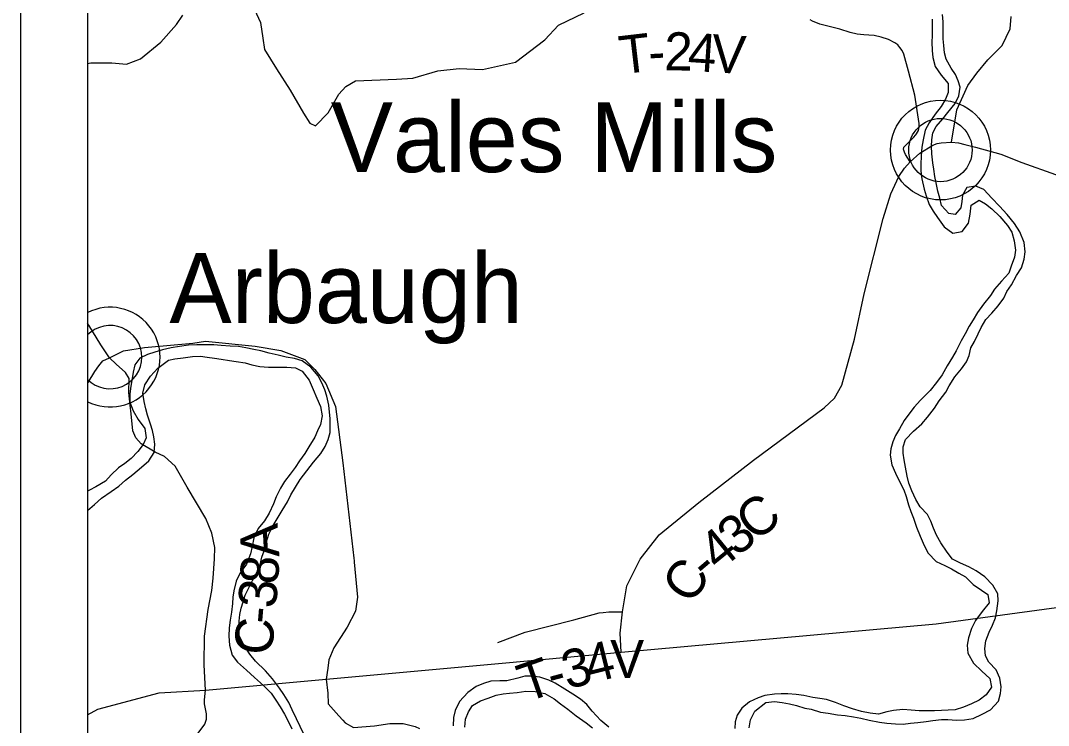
# Model space of a CAD drawing. Extents: x -84548 to 2262448, y -162180 to 525962.
# Drawn here: x -37475 to -29387, y 154121 to 159669 of the extents above; entities that cross this region are included whole.
import ezdxf

# ---------------------------------------------------------------- set-up
doc = ezdxf.new("R2010")
doc.units = 0
for name, color, linetype in [('GM_X_Adjacent_County_Text', 7, 'Continuous'), ('GM_X_County', 7, 'Continuous'), ('GM_X_County_Road', 7, 'Continuous'), ('GM_X_Interstate_Location', 7, 'Continuous'), ('GM_X_Major_Lake_Text', 7, 'Continuous'), ('GM_X_Major_River', 7, 'Continuous'), ('GM_X_Minor_Lake', 7, 'Continuous'), ('GM_X_Minor_River_Text', 7, 'Continuous'), ('GM_X_Township_Road', 7, 'Continuous'), ('GM_X_Township_Road_Text', 7, 'Continuous')]:
    doc.layers.add(name, color=color, linetype=linetype)

msp = doc.modelspace()

# ---------------------------------------------------------------- linework, layer by layer
at = {"layer": 'GM_X_County'}
for p, q in [((-37474.5, 167015.5), (-37474.5, 130055.5)), ((-36946.5, 166487.5), (-36946.5, 130583.5)), ((-36946.5, 166487.5), (-36946.5, 130583.5))]:
    msp.add_line(p, q, dxfattribs=at)
at = {"layer": 'GM_X_Interstate_Location'}
for points in [[(-30300.9, 159680.8), (-30301, 159610.7), (-30303.1, 159552.6), (-30305.1, 159498.5), (-30303.2, 159432.4), (-30297.2, 159378.3), (-30279.3, 159308.1), (-30231.2, 159240), (-30177.2, 159173.8), (-30177.2, 159103.7), (-30197.3, 159049.6), (-30231.5, 158991.6), (-30279.7, 158931.5), (-30325.9, 158865.4), (-30356, 158807.3), (-30374.1, 158731.2), (-30382.2, 158673.1)], [(-30296.1, 158548.9), (-30304.1, 158619), (-30308, 158681.1), (-30305.9, 158731.2), (-30295.9, 158785.3), (-30271.7, 158835.3), (-30217.6, 158895.4), (-30179.4, 158945.5), (-30121.2, 159017.5), (-30093.1, 159075.6), (-30083, 159143.7), (-30096.9, 159193.8), (-30118.9, 159243.9), (-30153, 159294), (-30191, 159364.2), (-30205, 159414.2), (-30210.9, 159472.4), (-30214.9, 159524.4), (-30214.8, 159584.5), (-30216.7, 159658.7), (-30220.7, 159716.8)], [(-30382.2, 158673.1), (-30388.3, 158605), (-30390.3, 158536.9), (-30390.4, 158484.8), (-30384.5, 158424.7), (-30364.5, 158342.6), (-30348.5, 158290.5), (-30326.5, 158222.3), (-30294.5, 158170.2), (-30260.5, 158118.1), (-30206.4, 158045.9), (-30138.3, 157995.8), (-30066.1, 158009.8), (-30015.9, 158073.9), (-30003.8, 158146), (-29995.7, 158216.1), (-29933.5, 158256.1), (-29883.4, 158226), (-29831.4, 158187.9), (-29769.3, 158127.8), (-29709.2, 158055.6), (-29675.2, 158003.5), (-29657.2, 157935.4), (-29645.2, 157863.2), (-29653.3, 157807.1), (-29681.5, 157735), (-29699.6, 157680.9), (-29757.8, 157618.9), (-29812, 157554.8), (-29844.1, 157504.8), (-29898.3, 157436.7), (-29944.5, 157370.6), (-29978.6, 157314.5), (-30010.8, 157264.4), (-30042.9, 157202.4), (-30073, 157148.3), (-30113.2, 157070.2), (-30143.3, 157020.1), (-30183.5, 156952), (-30223.7, 156879.9), (-30267.8, 156819.9), (-30318, 156757.8), (-30394.3, 156681.7), (-30442.5, 156625.7), (-30486.6, 156571.6), (-30522.8, 156521.5), (-30558.9, 156455.4), (-30591.1, 156403.4), (-30611.2, 156353.3), (-30627.3, 156297.2), (-30633.3, 156247.1), (-30619.4, 156173), (-30589.4, 156106.8), (-30555.4, 156034.7), (-30525.4, 155974.6), (-30507.4, 155922.5), (-30487.4, 155858.3), (-30469.4, 155806.2), (-30449.4, 155752.1), (-30425.4, 155682), (-30397.4, 155611.8), (-30365.4, 155537.7), (-30333.4, 155477.5), (-30269.3, 155411.4), (-30201.2, 155379.3), (-30149.1, 155353.2), (-30091, 155319.1), (-30040.9, 155291), (-29978.8, 155230.8), (-29914.7, 155186.7), (-29864.6, 155150.6), (-29854.6, 155086.5), (-29908.8, 155018.4), (-29961, 154946.3), (-29993.2, 154884.2), (-30017.3, 154810.1), (-30025.4, 154754), (-30021.5, 154689.9), (-29977.4, 154611.7), (-29911.3, 154549.5), (-29849.2, 154491.4), (-29835.3, 154421.3), (-29877.4, 154361.2), (-29931.6, 154321.1), (-29991.8, 154291.1), (-30056, 154265.1), (-30122.2, 154243.1), (-30176.3, 154241.2), (-30228.4, 154239.2), (-30282.6, 154237.3), (-30404.9, 154237.3), (-30467, 154241.4), (-30533.2, 154247.5), (-30605.3, 154239.5), (-30659.5, 154227.5), (-30723.7, 154209.5), (-30789.8, 154217.6), (-30858, 154229.7), (-30928.1, 154251.7), (-30998.3, 154275.8), (-31062.4, 154301.9)], [(-30920.2, 154187.6), (-30862, 154177.6), (-30797.9, 154163.5), (-30715.7, 154147.4), (-30657.6, 154139.3), (-30589.4, 154133.3), (-30531.3, 154131.2), (-30473.1, 154139.2), (-30415, 154143.2), (-30348.8, 154151.1), (-30296.7, 154161.1), (-30228.5, 154167.1), (-30178.4, 154167), (-30110.2, 154163), (-30048.1, 154164.9), (-29979.9, 154176.9), (-29909.7, 154208.9), (-29843.5, 154242.9), (-29781.3, 154313), (-29765.2, 154373.1), (-29759.1, 154425.2), (-29769, 154493.3), (-29799.1, 154559.5), (-29857.1, 154619.6), (-29883.1, 154669.7), (-29887.1, 154725.9), (-29881, 154788), (-29852.9, 154856.1), (-29826.8, 154910.1), (-29804.6, 154968.2), (-29792.6, 155022.3), (-29782.5, 155102.5), (-29784.4, 155156.6), (-29824.4, 155224.7), (-29886.5, 155290.9), (-29956.6, 155337), (-30014.7, 155369.1), (-30078.9, 155397.2), (-30143, 155429.3), (-30185, 155485.4), (-30233.1, 155559.6), (-30267.1, 155617.7), (-30291.1, 155673.8), (-30313.1, 155728), (-30339.1, 155780.1), (-30395.2, 155842.2), (-30431.2, 155900.4), (-30463.2, 155966.5), (-30485.2, 156028.6), (-30499.2, 156082.7), (-30513.1, 156152.9), (-30521.1, 156211), (-30529.1, 156263.1), (-30531, 156313.2), (-30510.9, 156371.3), (-30448.7, 156437.3), (-30384.5, 156495.4), (-30338.3, 156547.4), (-30284.1, 156617.5), (-30246, 156675.6), (-30193.8, 156743.7), (-30167.6, 156793.7), (-30123.5, 156863.8), (-30071.3, 156927.9), (-30031.1, 156982), (-30011, 157034), (-29998.9, 157092.1), (-29968.8, 157144.2), (-29940.7, 157204.3), (-29916.5, 157254.4), (-29880.4, 157316.4), (-29832.2, 157366.5), (-29782, 157424.6), (-29737.9, 157484.6), (-29713.8, 157536.7), (-29677.6, 157588.8), (-29637.4, 157662.9), (-29599.3, 157722.9), (-29577.2, 157791), (-29571.1, 157849.1), (-29577, 157921.3), (-29611, 158005.4), (-29655.1, 158071.6), (-29713.1, 158141.7), (-29773.2, 158207.9), (-29831.3, 158272.1), (-29895.3, 158340.2), (-29959.5, 158366.3), (-30029.7, 158354.3), (-30063.8, 158294.3), (-30067.9, 158244.2), (-30075.9, 158194.1), (-30120.1, 158142), (-30170.2, 158150.1), (-30228.3, 158214.2), (-30242.3, 158270.4), (-30258.2, 158326.5), (-30270.2, 158392.6), (-30280.2, 158442.7), (-30290.1, 158498.8), (-30296.1, 158548.9)], [(-35054, 156372.7), (-35037.9, 156426.8), (-35037.9, 156476.9), (-35039.8, 156537), (-35043.8, 156587.1), (-35049.7, 156641.2), (-35063.7, 156713.3), (-35079.7, 156763.4), (-35103.7, 156817.5), (-35133.7, 156871.6), (-35191.8, 156939.8), (-35259.9, 156991.9), (-35320, 157008), (-35384.1, 157020.1), (-35448.3, 157036.1), (-35518.4, 157052.2), (-35584.6, 157068.3), (-35638.7, 157080.4), (-35702.8, 157094.4), (-35761, 157102.5), (-35825.1, 157106.6), (-35895.3, 157112.6), (-35953.4, 157116.7), (-36087.8, 157116.8), (-36153.9, 157114.8), (-36224.1, 157104.9), (-36290.3, 157092.9), (-36356.5, 157076.9), (-36418.6, 157058.9), (-36474.8, 157040.9), (-36535, 157013), (-36575.1, 156958.9), (-36587.2, 156902.8), (-36595.3, 156850.7), (-36607.4, 156792.6), (-36615.5, 156730.5), (-36613.5, 156666.4), (-36589.5, 156598.3), (-36549.5, 156530.1), (-36497.5, 156457.9), (-36485.5, 156385.8), (-36509.6, 156331.7), (-36551.8, 156277.7), (-36604, 156221.6), (-36654.1, 156183.6), (-36704.3, 156149.6), (-36762.5, 156093.5), (-36806.6, 156043.5), (-36882.9, 155999.4), (-36933, 155973.4), (-36946.5, 155964)], [(-36946.5, 155812.6), (-36893, 155861.2), (-36836.9, 155909.2), (-36762.6, 155963.3), (-36700.4, 156005.3), (-36648.2, 156051.4), (-36590.1, 156097.4), (-36523.8, 156153.4), (-36465.6, 156203.5), (-36423.5, 156269.6), (-36417.4, 156335.7), (-36425.3, 156391.8), (-36435.3, 156441.9), (-36451.3, 156492), (-36475.3, 156562.1), (-36489.3, 156614.2), (-36503.2, 156670.3), (-36513.2, 156736.4), (-36497.1, 156802.6), (-36450.9, 156870.6), (-36394.7, 156932.7), (-36310.4, 156996.8), (-36260.3, 157006.7), (-36194.1, 157014.7), (-36121.9, 157024.6), (-36059.8, 157026.6), (-36005.7, 157018.5), (-35947.5, 157012.5), (-35895.4, 157004.4), (-35831.3, 156992.4), (-35779.1, 156986.3), (-35707, 156974.2), (-35654.9, 156960.2), (-35590.7, 156946.1), (-35522.6, 156942), (-35380.2, 156941.9), (-35310.1, 156935.9), (-35260, 156909.8), (-35203.9, 156837.6), (-35171.9, 156765.5), (-35143.9, 156697.3), (-35113.9, 156631.2), (-35101.9, 156559.1), (-35114, 156490.9), (-35138.1, 156438.9), (-35160.2, 156388.8), (-35206.4, 156312.7)], [(-35246.9, 154052.6), (-35302.9, 154172.9), (-35336.9, 154243.1), (-35362.9, 154301.2), (-35402.9, 154363.3), (-35437, 154415.5), (-35491, 154487.6), (-35547.1, 154549.8), (-35625.2, 154626), (-35671.3, 154682.1), (-35721.3, 154758.3), (-35755.3, 154828.5), (-35757.3, 154888.6), (-35755.2, 154940.7), (-35749.1, 154994.8), (-35739.1, 155044.8), (-35723, 155094.9), (-35706.9, 155147), (-35676.7, 155209.1), (-35648.6, 155261.2), (-35618.5, 155319.2), (-35590.3, 155385.3), (-35576.2, 155445.4), (-35558.1, 155495.5), (-35542, 155559.6), (-35521.9, 155625.7), (-35487.8, 155693.8), (-35455.6, 155747.9), (-35415.5, 155812), (-35375.3, 155880.1), (-35347.2, 155936.1), (-35274.9, 156056.3), (-35222.7, 156124.4), (-35168.5, 156194.5), (-35112.3, 156262.5), (-35078.1, 156316.6), (-35054, 156372.7)], [(-35206.4, 156312.7), (-35238.6, 156262.6), (-35280.7, 156202.6), (-35314.9, 156150.5), (-35353, 156098.4), (-35397.2, 156040.4), (-35429.3, 155988.3), (-35463.5, 155920.2), (-35483.6, 155866.1), (-35517.7, 155792), (-35555.9, 155731.9), (-35604.1, 155669.9), (-35638.2, 155597.8), (-35652.3, 155529.6), (-35664.4, 155471.6), (-35696.6, 155391.4), (-35746.8, 155321.3), (-35778.9, 155257.3), (-35797.1, 155181.1), (-35803.1, 155131), (-35807.2, 155081), (-35815.3, 155012.8), (-35825.4, 154950.7), (-35833.4, 154890.6), (-35835.5, 154822.5), (-35829.6, 154752.4), (-35809.6, 154674.2), (-35767.5, 154620.1), (-35697.5, 154555.9), (-35633.4, 154497.8), (-35563.2, 154435.6), (-35503.2, 154375.4), (-35465.1, 154319.3), (-35431.1, 154267.2), (-35399.1, 154209.1), (-35369.1, 154154.9), (-35339, 154094.8)], [(-32846.9, 154106.9), (-32909, 154159.1), (-32977.1, 154233.3), (-33019.2, 154285.4), (-33069.2, 154327.5), (-33129.4, 154367.6), (-33191.5, 154405.7), (-33267.6, 154453.9), (-33317.7, 154478), (-33389.9, 154500), (-33452, 154510.1), (-33506.1, 154508.2), (-33562.3, 154492.2), (-33648.5, 154472.2), (-33702.7, 154472.2), (-33774.8, 154468.3), (-33833, 154450.3), (-33889.2, 154426.3), (-33955.4, 154380.3), (-34021.6, 154310.2), (-34055.8, 154238.1), (-34067.8, 154184), (-34071.9, 154117.9)], [(-33979.7, 154107.8), (-33973.6, 154169.9), (-33949.5, 154228), (-33917.4, 154278), (-33855.2, 154314.1), (-33795, 154336.1), (-33732.8, 154360.1), (-33676.7, 154370), (-33626.6, 154374), (-33566.4, 154380), (-33500.2, 154389.9), (-33426.1, 154387.9), (-33349.9, 154371.8), (-33275.8, 154329.7), (-33225.7, 154291.5), (-33167.6, 154249.4), (-33103.5, 154197.3), (-33025.3, 154141.1), (-32975.2, 154103)], [(-31062.4, 154301.9), (-31132.5, 154324), (-31184.7, 154334.1), (-31240.8, 154340.1), (-31312.9, 154356.2), (-31373.1, 154364.3), (-31437.2, 154370.3), (-31489.4, 154370.4), (-31541.5, 154366.4), (-31617.7, 154356.5), (-31671.8, 154338.5), (-31738, 154306.5), (-31800.2, 154256.4), (-31836.4, 154202.3), (-31852.5, 154150.3), (-31854.5, 154098.2)], [(-31742.2, 154102.1), (-31732.2, 154164.2), (-31696, 154232.3), (-31611.7, 154300.3), (-31543.6, 154308.3), (-31481.4, 154302.2), (-31423.3, 154290.2), (-31369.2, 154278.1), (-31305, 154258), (-31252.9, 154248), (-31180.8, 154225.9), (-31120.6, 154217.8), (-31046.4, 154205.7), (-30986.3, 154199.7), (-30920.2, 154187.6)]]:
    msp.add_lwpolyline(points, dxfattribs=at)
at = {"layer": 'GM_X_Major_Lake_Text'}
msp.add_lwpolyline([(-36946.5, 154204.3), (-36866.6, 154250), (-36383.1, 154377.9), (-36020.6, 154398.2), (-35070.9, 154484.9), (-33656.3, 154614.1), (-32749.4, 154696.6), (-30270.8, 154922.1), (-28899.8, 155108.1)], dxfattribs=at)
at = {"layer": 'GM_X_Major_River'}
for p, q in [((-36946.5, 157370.9), (-36946.5, 156669.3)), ((-36946.5, 157195.4), (-36946.5, 156844.7))]:
    msp.add_line(p, q, dxfattribs=at)
for radius in [392.8, 249]:
    msp.add_circle((-30236.7, 158649.9), radius, dxfattribs=at)
for radius, start, end in [(392.8, 243.25071, 116.74929), (249, 224.76296, 135.23704)]:
    msp.add_arc((-36769.7, 157020.1), radius, start, end, dxfattribs=at)
at = {"layer": 'GM_X_Minor_Lake'}
for points in [[(-35634.2, 159756.9), (-35585.9, 159655), (-35569.4, 159530.9), (-35555.1, 159440.9), (-35460.6, 159289), (-35353.9, 159121.2), (-35249.3, 158941.3), (-35199, 158861.4), (-35154.9, 158841.5), (-35053.2, 158941.8), (-34969.6, 159090.1), (-34915.8, 159150.3), (-34837.9, 159194.5), (-34517.7, 159207.3), (-34387.7, 159215.6), (-34191.7, 159274.2), (-34023.7, 159292.6), (-33839.6, 159285), (-33579.6, 159341.7), (-33350, 159518.4), (-33242.3, 159632.8), (-33040.5, 159731.3)], [(-36946.5, 159330), (-36921.6, 159337.5), (-36755.5, 159335.9), (-36641.4, 159326.2), (-36529.5, 159368.5), (-36371.8, 159499), (-36248.2, 159637.3), (-36198.4, 159711.5)], [(-36774.6, 157014.2), (-36844, 157116.2), (-36937.5, 157272.5), (-36946.5, 157284.6)], [(-33720.4, 154773.9), (-33504.6, 154854.4), (-33120.7, 154953.5), (-32922.7, 155008), (-32891.8, 155010.5)], [(-32891.8, 155010.5), (-32891.5, 155010.5), (-32844.7, 155014.2), (-32739.6, 155016.4)], [(-35070.9, 154484.9), (-35057.4, 154376.1), (-35055.3, 154289.9), (-34970.7, 154195.7), (-34939.8, 154162.7), (-34939.3, 154162.2)], [(-34939.3, 154162.2), (-34919.2, 154140.8), (-34856.1, 154104.2), (-34689.9, 154118.2), (-34570, 154137.2), (-34463.7, 154135.8), (-34368.8, 154112), (-34335, 154097.2)]]:
    msp.add_lwpolyline(points, dxfattribs=at)
at = {"layer": 'GM_X_Minor_River_Text'}
for points in [[(-30430.8, 158769.1), (-30424.3, 158776.8), (-30409.8, 158803.2), (-30403.3, 158830.6), (-30404, 158859.3), (-30438.8, 159081.3), (-30487.4, 159271.3), (-30525.9, 159405.4), (-30539.2, 159433.3), (-30555.5, 159457.3), (-30573.1, 159477.3), (-30594.8, 159495), (-30645.9, 159520.1), (-30702, 159538.2), (-30758.5, 159550.9), (-30801.6, 159555.4), (-30838.5, 159556.2), (-30892.7, 159562.5), (-30947.3, 159575), (-31028.9, 159602.2), (-31187.1, 159641.9), (-31243.3, 159663.9), (-31262.1, 159676.2)], [(-30475.1, 158556.9), (-30511.3, 158614.8), (-30520.8, 158634.1), (-30525.9, 158648.3), (-30527.1, 158654.5), (-30527.3, 158661.2), (-30526.1, 158666.9), (-30523.8, 158671.9), (-30517.6, 158680.2), (-30508.2, 158689.4), (-30447.7, 158749.1), (-30430.8, 158769.1)], [(-30475.1, 158556.9), (-30399.2, 158625.1), (-30297.4, 158689.4), (-30263.3, 158701.1), (-30230.8, 158707.5), (-30149.5, 158711.1), (-30095.8, 158706.3), (-30044, 158694.7), (-29961.1, 158672.2), (-29762.8, 158618.7), (-29596.5, 158551.1), (-29332, 158457.7), (-29071.6, 158378.3), (-28905.9, 158331.9), (-28759.1, 158291), (-28663, 158340.2)], [(-32614.8, 155398.4), (-32599.6, 155429), (-32450.5, 155621.7), (-32139.1, 155874.7), (-31708, 156210), (-31153, 156621.7), (-31071.2, 156696), (-31011.5, 156800.2), (-30912.7, 157162.7), (-30835.8, 157519.2), (-30687.7, 158110), (-30626.3, 158304.3), (-30564.7, 158442.6), (-30520.9, 158506.7), (-30475.1, 158556.9)], [(-36946.5, 156814.6), (-36943.3, 156821.6), (-36890.3, 156907.5), (-36859.4, 156952.6), (-36826.8, 156989.9), (-36774.6, 157014.2), (-36665.7, 157070.3), (-36498.7, 157094.9), (-36119.8, 157129.9), (-36019.8, 157146.1), (-35627.4, 157107.1), (-35427.2, 157071.5), (-35236.8, 157002), (-35158.5, 156922.1), (-35072.1, 156812.2), (-34997.4, 156630.3), (-34937.9, 156188), (-34851.3, 155437.6), (-34849.4, 155416.8), (-34848.5, 155407.1)], [(-36611.7, 156642.7), (-36622.8, 156741.2), (-36620.4, 156850.9), (-36648.4, 156899.6), (-36721.5, 156965.4), (-36774.6, 157014.2)], [(-36416, 156272.4), (-36524.6, 156338.3), (-36567.3, 156385.5), (-36590.3, 156439.9), (-36603.8, 156572.7), (-36611.7, 156642.7)], [(-36020.6, 154398.2), (-36029.1, 154598.6), (-36028, 154823), (-35998.8, 155033.7), (-35968.5, 155182.5), (-35958.4, 155279.1), (-35948.3, 155432.8), (-35947.2, 155520.4), (-35969.7, 155633.4), (-36017.9, 155750.1), (-36162.8, 155996.7), (-36258, 156161.4), (-36341.9, 156237.6), (-36416, 156272.4)], [(-34848.5, 155407.1), (-34822.3, 155129.5), (-34837.9, 155019.3), (-34905.6, 154895), (-35009.1, 154730.6), (-35048.8, 154638.5), (-35056.6, 154572.4), (-35070.9, 154484.9)], [(-32749.4, 154696.6), (-32756.1, 154846.3), (-32739.6, 155016.4), (-32703.3, 155220.7), (-32614.8, 155398.4)], [(-36012.3, 154185.1), (-36012, 154213.7), (-36026.2, 154291.8), (-36027.2, 154323.6), (-36020.6, 154398.2)], [(-36201.2, 153342.5), (-36261.5, 153420.4), (-36293.7, 153498.4), (-36304.1, 153598.5), (-36308.3, 153674.5), (-36296.7, 153770.7), (-36252.9, 153850.8), (-36203.1, 153925), (-36143.3, 153993.2), (-36077.5, 154059.4), (-36023.7, 154131.6), (-36012.4, 154171), (-36012.3, 154185.1)]]:
    msp.add_lwpolyline(points, dxfattribs=at)
at = {"layer": 'GM_X_Township_Road_Text'}
msp.add_lwpolyline([(-30149.5, 158711.1), (-30108.8, 158965.8), (-30021.4, 159158.1), (-29951.4, 159254.3), (-29864, 159359.3), (-29750.4, 159472.9), (-29689.2, 159604.1), (-29680.4, 159700.3)], dxfattribs=at)

# ---------------------------------------------------------------- texts
at = {"layer": 'GM_X_Adjacent_County_Text'}
for s, p in [('Vales Mills', (-35034.7, 158476.1)), ('Arbaugh', (-36303.4, 157288.4))]:
    msp.add_text(s, height=550, rotation=0.00001, dxfattribs=at).set_placement(p)
at = {"layer": 'GM_X_County_Road'}
for s, rotation, p in [('C', 38.51717, (-31694.2, 155559)), ('3', 38.66874, (-31838.4, 155443.7)), ('A', 93.09551, (-35438, 155450)), ('4', 39.19786, (-31981, 155327.4)), ('8', 86.22109, (-35450.4, 155226.3)), ('C', 54.73363, (-32202.6, 155062.2)), ('-', 40.29732, (-32073.8, 155248.7)), ('3', 85.41091, (-35465.5, 155037.5)), ('-', 85.19116, (-35476, 154913.5)), ('C', 85.13101, (-35496.9, 154667.6))]:
    msp.add_text(s, height=300, rotation=rotation, dxfattribs=at).set_placement(p)
at = {"layer": 'GM_X_Township_Road'}
for s, rotation, p in [('T', 6.70082, (-32747, 159246.2)), ('2', 359.0632, (-32411.6, 159278.4)), ('4', 356.27109, (-32230.7, 159275.5)), ('V', 356.52109, (-32044.9, 159263.4)), ('-', 3.03781, (-32529.2, 159272)), ('V', 0.41893, (-32833.2, 154492.6)), ('3', 14.45274, (-33172.3, 154404.2)), ('4', 14.00342, (-32993.9, 154450.2)), ('T', 19.13835, (-33497, 154300.3)), ('-', 15.17981, (-33290.2, 154372.2))]:
    msp.add_text(s, height=300, rotation=rotation, dxfattribs=at).set_placement(p)

doc.saveas('drawing.dxf')
